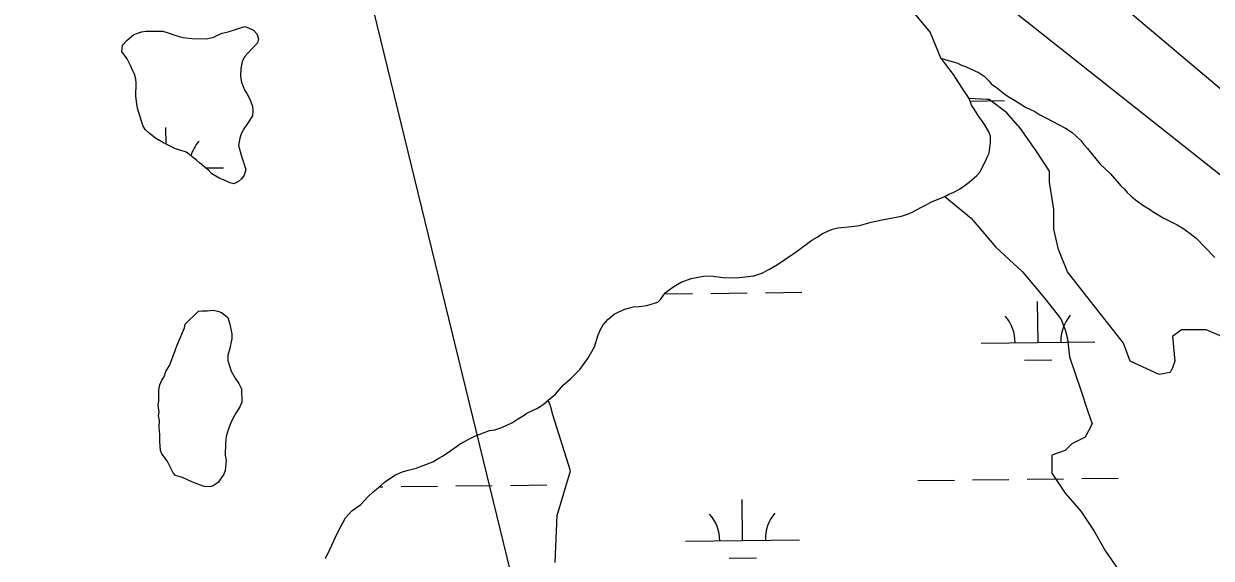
# Model space of a CAD drawing. Extents: x 3694830 to 3732949, y 415201 to 440970.
# Drawn here: x 3700473 to 3701515, y 422726 to 423196 of the extents above; entities that cross this region are included whole.
import ezdxf

# ---------------------------------------------------------------- set-up
doc = ezdxf.new("R2010")
doc.units = 0
for name, color, linetype in [('V-TOPO-BNDY', 7, 'Continuous'), ('V-TOPO-SHOR', 7, 'Continuous'), ('V-UTIL-LINE', 7, 'Continuous'), ('V-WETL-SWMP', 7, 'Continuous')]:
    doc.layers.add(name, color=color, linetype=linetype)

msp = doc.modelspace()

# ---------------------------------------------------------------- linework, layer by layer
at = {"layer": 'V-TOPO-BNDY'}
msp.add_line((3701404.1, 420644.3), (3699327.4, 429171.8), dxfattribs=at)
at = {"layer": 'V-TOPO-SHOR'}
msp.add_line((3701278.4, 423164.5), (3701277.7, 423165.1), dxfattribs=at)
for points in [[(3701518.8, 423529.1), (3701507.8, 423529.1), (3701478.5, 423525.4), (3701221.9, 423437.5), (3701200, 423415.5), (3701200, 423404.5), (3701211, 423378.8), (3701225.6, 423367.8), (3701258.6, 423353.2), (3701295.2, 423331.2), (3701786.3, 422917.1)], [(3700968.4, 423398.6), (3700975.5, 423400.3), (3700989.8, 423393.7), (3700994.2, 423386), (3700995.3, 423378.3), (3701001.9, 423368.4), (3701014.1, 423360.7), (3701025.1, 423348.6), (3701036.1, 423337.6), (3701046, 423326.6), (3701047.1, 423322.2), (3701042.7, 423320), (3701035, 423317.8), (3701037.2, 423309), (3701051.5, 423300.2), (3701074.6, 423296.8), (3701097.7, 423292.4), (3701128.5, 423282.5), (3701152.7, 423273.7), (3701183.5, 423259.4), (3701215.4, 423241.8), (3701248.5, 423212.1), (3701268.3, 423187.9), (3701277.7, 423165.1)], [(3701302.6, 423130), (3701296.1, 423139.8), (3701288.9, 423151.2), (3701281.3, 423161.1), (3701279.4, 423163.5), (3701278.4, 423164.5)], [(3701534.2, 422917), (3701510.7, 422926.8), (3701500.8, 422926.8), (3701489.1, 422926.8), (3701481.2, 422921), (3701483.2, 422899.3), (3701481.2, 422893.5), (3701479.2, 422889.5), (3701469.4, 422887.6), (3701443.9, 422899.3), (3701438, 422915.1), (3701402.6, 422960.2), (3701388.9, 422977.9), (3701381, 422997.6), (3701377.1, 423015.3), (3701377.1, 423032.9), (3701373.1, 423056.5), (3701373.1, 423066.3), (3701361.4, 423084), (3701347.6, 423103.7), (3701335.8, 423117.4), (3701320.1, 423129.2), (3701318.1, 423129.2), (3701302.6, 423130)], [(3700783.7, 422788.2), (3700789.2, 422793.1), (3700798.3, 422799.2), (3700805, 422802.2), (3700810.1, 422803.7), (3700817.1, 422805.5), (3700831.6, 422811.1), (3700837.1, 422814.2), (3700840.3, 422816.1), (3700847.4, 422821), (3700852.5, 422824.4), (3700855.7, 422826.7), (3700863.9, 422831.3), (3700868.7, 422833.5), (3700881.6, 422838.4), (3700886.3, 422839.1), (3700891.4, 422840.9), (3700896.1, 422842.8), (3700901.6, 422845.4), (3700906, 422848.5), (3700911.9, 422851.9), (3700914.2, 422853.8), (3700922.9, 422857.9), (3700928.4, 422861), (3700933.1, 422865.2), (3700939.5, 422870.5), (3700946.2, 422878.2), (3700952.6, 422884), (3700960.9, 422892), (3700967.7, 422901.6), (3700973.7, 422912.1), (3700977, 422922.5), (3700979, 422927.2), (3700981.4, 422931.4), (3700985.4, 422936), (3700991, 422940.6), (3700994.5, 422942.5), (3701000.4, 422945.2), (3701007.8, 422947), (3701012.9, 422947.3), (3701019.6, 422948.3), (3701029.4, 422951.3), (3701031.7, 422953.6), (3701035.7, 422959.4), (3701038.1, 422961.3), (3701043.2, 422965.1), (3701049.9, 422968.9), (3701058.6, 422971.9), (3701069.5, 422974), (3701075.4, 422974.3), (3701086.6, 422972.9), (3701098.3, 422972.7), (3701113.6, 422974.4), (3701120.6, 422976.7), (3701127.3, 422980.1), (3701134.4, 422984.2), (3701140.7, 422988.8), (3701150.6, 422995.3), (3701164.4, 423005.6), (3701169.1, 423008.2), (3701173.9, 423011.6), (3701182.5, 423015.4), (3701187.2, 423016.5), (3701199.3, 423017.8), (3701206.3, 423018.5), (3701216.5, 423021.4), (3701226.3, 423023.6), (3701243.1, 423026.8), (3701249.4, 423028.7), (3701252.6, 423030.2), (3701260.8, 423034.7), (3701264.8, 423036.6), (3701269.1, 423038.9), (3701281.3, 423044.1)], [(3701281.3, 423044.1), (3701304.4, 423025.1), (3701326, 422999.5), (3701349.6, 422977.9), (3701369.2, 422954.4), (3701383, 422936.7), (3701386.9, 422926.8), (3701388.9, 422919), (3701390.8, 422903.3), (3701400.7, 422873.8), (3701406.5, 422856.1), (3701410.5, 422844.3), (3701404.6, 422832.6), (3701392.8, 422826.7), (3701386.9, 422820.8), (3701375.1, 422816.8), (3701375.1, 422801.1), (3701386.9, 422783.4), (3701400.7, 422767.7), (3701412.4, 422750), (3701422.3, 422732.4), (3701436, 422712.7)], [(3700939, 422722.5), (3700941, 422763.8), (3700952.7, 422803.1), (3700937, 422852.2), (3700935.1, 422860.1), (3700933.1, 422865.2)], [(3700737.4, 422726.2), (3700741.4, 422733.9), (3700747.9, 422748.6), (3700755.1, 422761.7), (3700760.7, 422767.9), (3700768.6, 422773.6), (3700774.6, 422780.1), (3700779.3, 422784.7), (3700783.7, 422788.2)]]:
    msp.add_lwpolyline(points, dxfattribs=at)
for points in [[(3700566.4, 423159.1), (3700563.4, 423165), (3700558.8, 423171.4), (3700559.3, 423176.8), (3700563.3, 423181.4), (3700569.2, 423186.4), (3700575.9, 423188.6), (3700579.8, 423189.3), (3700594.6, 423189.1), (3700599.2, 423187.8), (3700603.5, 423186.2), (3700608.9, 423184.5), (3700612.4, 423183.7), (3700620.2, 423182.8), (3700632.7, 423182.6), (3700639.3, 423184), (3700642.1, 423185.5), (3700646.8, 423187.4), (3700651.9, 423188.5), (3700666.8, 423193.3), (3700669.9, 423192.1), (3700674.2, 423190.1), (3700677.2, 423186.9), (3700678.7, 423182.6), (3700677.9, 423179.1), (3700675.5, 423176.4), (3700672.7, 423173.7), (3700666.4, 423166.8), (3700664.3, 423162.2), (3700663.1, 423156.3), (3700662.9, 423149.7), (3700663.6, 423144.2), (3700666.6, 423137.2), (3700668.5, 423134.4), (3700670.8, 423130.1), (3700673.4, 423123.4), (3700673.7, 423119.5), (3700673.3, 423114.8), (3700669.7, 423109), (3700665.3, 423102.5), (3700663.2, 423098.2), (3700662.4, 423095.1), (3700661.1, 423088.9), (3700663.7, 423079.5), (3700667.4, 423067.7), (3700666.2, 423062.7), (3700663.8, 423059.6), (3700661, 423057.3), (3700657.1, 423055.1), (3700653.6, 423055.9), (3700647.8, 423058.7), (3700644.7, 423059.9), (3700637.7, 423064), (3700635, 423066.7), (3700627, 423073.5), (3700624.3, 423075.9), (3700620.4, 423078.7), (3700617.7, 423081.1), (3700614.6, 423083.1), (3700605.7, 423085.9), (3700595.3, 423091.2), (3700588.3, 423095.2), (3700582.6, 423099.6), (3700579.1, 423102.8), (3700577.2, 423106.3), (3700572.4, 423121.6), (3700571.7, 423125.5), (3700571, 423132.2), (3700571.2, 423143.5), (3700570.9, 423147), (3700569.8, 423151.3), (3700568.3, 423154.4)], [(3700613.6, 422928.7), (3700614.4, 422931.8), (3700625.9, 422943.3), (3700629.1, 422943.6), (3700633.7, 422943.5), (3700638.8, 422944.2), (3700643.1, 422943.4), (3700646.2, 422942.2), (3700648.9, 422940.2), (3700651.6, 422937.8), (3700653.4, 422931.9), (3700654.5, 422927.6), (3700655.2, 422923.3), (3700655.2, 422919), (3700654.3, 422915.1), (3700653.9, 422911.6), (3700651.8, 422904.6), (3700651.7, 422900), (3700654.7, 422890.5), (3700658.1, 422884.6), (3700661.5, 422879.9), (3700663.8, 422875.2), (3700664, 422863.5), (3700662.3, 422859.2), (3700658.7, 422853.8), (3700656.3, 422849.6), (3700654.3, 422845.3), (3700651.9, 422839.1), (3700650.2, 422833.3), (3700650.1, 422830.2), (3700649.7, 422827.1), (3700649.5, 422816.9), (3700650.2, 422812.2), (3700649.3, 422803.3), (3700648.1, 422800.2), (3700645.7, 422796.3), (3700643.3, 422792.9), (3700638.9, 422789.8), (3700635.8, 422789.1), (3700631.1, 422789.2), (3700627.6, 422790.4), (3700620.7, 422793.2), (3700611.8, 422797.3), (3700605.9, 422799), (3700603.6, 422801.3), (3700601.8, 422805.3), (3700598.4, 422811.9), (3700593.8, 422817.9), (3700592.7, 422821), (3700592, 422828.8), (3700592.1, 422834.7), (3700591.5, 422841.7), (3700591.6, 422847.2), (3700590.8, 422851.5), (3700591.3, 422854.6), (3700590.6, 422860.8), (3700591.1, 422864.7), (3700591.2, 422874.1), (3700592.1, 422878.7), (3700593.7, 422882.6), (3700595.7, 422885.7), (3700597.3, 422890.3), (3700600.6, 422895.7), (3700602.6, 422900.8), (3700605.5, 422908.9), (3700607.1, 422912.8), (3700608.7, 422917.1)]]:
    msp.add_lwpolyline(points, close=True, dxfattribs=at)
at = {"layer": 'V-UTIL-LINE'}
msp.add_lwpolyline([(3698993.6, 425837.3), (3700191.7, 424338.2), (3700626.5, 423773.3), (3703781.5, 421275.3), (3704475, 420680.9)], dxfattribs=at)
at = {"layer": 'V-WETL-SWMP'}
for p, q in [((3701303.4, 423127.8), (3701333.7, 423128.2)), ((3700597.6, 423090), (3700597.4, 423104.7)), ((3700632.2, 423069.1), (3700647.8, 423069.3)), ((3701035.1, 422958.5), (3701059.7, 422958.7)), ((3701075.7, 422958.9), (3701107.7, 422959.3)), ((3701123.7, 422959.5), (3701155.7, 422959.9)), ((3701363.1, 422915.9), (3701362.6, 422951.9)), ((3701313.1, 422915.3), (3701413.1, 422916.5)), ((3701351.2, 422900.4), (3701375.2, 422900.6)), ((3700803.8, 422789.2), (3700835.8, 422789.6)), ((3700851.8, 422789.8), (3700883.8, 422790.1)), ((3700899.8, 422790.3), (3700931.8, 422790.7)), ((3701257.7, 422794.6), (3701289.7, 422795)), ((3701305.7, 422795.2), (3701337.6, 422795.5)), ((3701353.6, 422795.7), (3701385.6, 422796.1)), ((3701401.6, 422796.3), (3701433.6, 422796.7)), ((3700784.6, 422789), (3700787.8, 422789)), ((3701103.7, 422742), (3701103.2, 422778)), ((3701053.7, 422741.4), (3701153.7, 422742.6)), ((3701091.9, 422726.4), (3701115.9, 422726.7))]:
    msp.add_line(p, q, dxfattribs=at)
for points in [[(3700566.4, 423159.1), (3700563.4, 423165), (3700558.8, 423171.4), (3700559.3, 423176.8), (3700563.3, 423181.4), (3700569.2, 423186.4), (3700575.9, 423188.6), (3700579.8, 423189.3), (3700594.6, 423189.1), (3700599.2, 423187.8), (3700603.5, 423186.2), (3700608.9, 423184.5), (3700612.4, 423183.7), (3700620.2, 423182.8), (3700632.7, 423182.6), (3700639.3, 423184), (3700642.1, 423185.5), (3700646.8, 423187.4), (3700651.9, 423188.5), (3700666.8, 423193.3), (3700669.9, 423192.1), (3700674.2, 423190.1), (3700677.2, 423186.9), (3700678.7, 423182.6), (3700677.9, 423179.1), (3700675.5, 423176.4), (3700672.7, 423173.7), (3700666.4, 423166.8), (3700664.3, 423162.2), (3700663.1, 423156.3), (3700662.9, 423149.7), (3700663.6, 423144.2), (3700666.6, 423137.2), (3700668.5, 423134.4), (3700670.8, 423130.1), (3700673.4, 423123.4), (3700673.7, 423119.5), (3700673.3, 423114.8), (3700669.7, 423109), (3700665.3, 423102.5), (3700663.2, 423098.2), (3700662.4, 423095.1), (3700661.1, 423088.9), (3700663.7, 423079.5), (3700667.4, 423067.7), (3700666.2, 423062.7), (3700663.8, 423059.6), (3700661, 423057.3), (3700657.1, 423055.1), (3700653.6, 423055.9), (3700647.8, 423058.7), (3700644.7, 423059.9), (3700637.7, 423064), (3700635, 423066.7), (3700627, 423073.5), (3700624.3, 423075.9), (3700620.4, 423078.7), (3700617.7, 423081.1), (3700614.6, 423083.1), (3700605.7, 423085.9), (3700595.3, 423091.2), (3700588.3, 423095.2), (3700582.6, 423099.6), (3700579.1, 423102.8), (3700577.2, 423106.3), (3700572.4, 423121.6), (3700571.7, 423125.5), (3700571, 423132.2), (3700571.2, 423143.5), (3700570.9, 423147), (3700569.8, 423151.3), (3700568.3, 423154.4)], [(3700613.6, 422928.7), (3700614.4, 422931.8), (3700625.9, 422943.3), (3700629.1, 422943.6), (3700633.7, 422943.5), (3700638.8, 422944.2), (3700643.1, 422943.4), (3700646.2, 422942.2), (3700648.9, 422940.2), (3700651.6, 422937.8), (3700653.4, 422931.9), (3700654.5, 422927.6), (3700655.2, 422923.3), (3700655.2, 422919), (3700654.3, 422915.1), (3700653.9, 422911.6), (3700651.8, 422904.6), (3700651.7, 422900), (3700654.7, 422890.5), (3700658.1, 422884.6), (3700661.5, 422879.9), (3700663.8, 422875.2), (3700664, 422863.5), (3700662.3, 422859.2), (3700658.7, 422853.8), (3700656.3, 422849.6), (3700654.3, 422845.3), (3700651.9, 422839.1), (3700650.2, 422833.3), (3700650.1, 422830.2), (3700649.7, 422827.1), (3700649.5, 422816.9), (3700650.2, 422812.2), (3700649.3, 422803.3), (3700648.1, 422800.2), (3700645.7, 422796.3), (3700643.3, 422792.9), (3700638.9, 422789.8), (3700635.8, 422789.1), (3700631.1, 422789.2), (3700627.6, 422790.4), (3700620.7, 422793.2), (3700611.8, 422797.3), (3700605.9, 422799), (3700603.6, 422801.3), (3700601.8, 422805.3), (3700598.4, 422811.9), (3700593.8, 422817.9), (3700592.7, 422821), (3700592, 422828.8), (3700592.1, 422834.7), (3700591.5, 422841.7), (3700591.6, 422847.2), (3700590.8, 422851.5), (3700591.3, 422854.6), (3700590.6, 422860.8), (3700591.1, 422864.7), (3700591.2, 422874.1), (3700592.1, 422878.7), (3700593.7, 422882.6), (3700595.7, 422885.7), (3700597.3, 422890.3), (3700600.6, 422895.7), (3700602.6, 422900.8), (3700605.5, 422908.9), (3700607.1, 422912.8), (3700608.7, 422917.1)]]:
    msp.add_lwpolyline(points, close=True, dxfattribs=at)
for points in [[(3701278.4, 423164.5), (3701279.1, 423165.2), (3701282.2, 423164), (3701291.9, 423161.5), (3701295.8, 423159.4), (3701299.3, 423158.2), (3701311.3, 423152.5), (3701315.9, 423149.7), (3701320.1, 423145.4), (3701322, 423143), (3701326.6, 423139.8), (3701334, 423133.8), (3701337, 423131.8), (3701342.4, 423128.6), (3701352.1, 423122.6), (3701360.2, 423118.6), (3701364.8, 423115.8), (3701369.9, 423113), (3701387.3, 423104.1), (3701393, 423100.1), (3701400.7, 423093.3), (3701403.4, 423089.8), (3701406.5, 423086.2), (3701417.5, 423072.8), (3701426.7, 423064), (3701435.9, 423053.3), (3701438.6, 423050.6), (3701441.3, 423047.4), (3701444.7, 423044.6), (3701448.6, 423041), (3701455.9, 423035.9), (3701460.9, 423033), (3701463.2, 423031.1), (3701472.9, 423025.4), (3701485.3, 423019), (3701490.3, 423016.2), (3701496.8, 423011.4), (3701501.8, 423007.4), (3701518.3, 422990.3)], [(3700783.7, 422788.2), (3700789.2, 422793.1), (3700798.3, 422799.2), (3700805, 422802.2), (3700810.1, 422803.7), (3700817.1, 422805.5), (3700831.6, 422811.1), (3700837.1, 422814.2), (3700840.3, 422816.1), (3700847.4, 422821), (3700852.5, 422824.4), (3700855.7, 422826.7), (3700863.9, 422831.3), (3700868.7, 422833.5), (3700881.6, 422838.4), (3700886.3, 422839.1), (3700891.4, 422840.9), (3700896.1, 422842.8), (3700901.6, 422845.4), (3700906, 422848.5), (3700911.9, 422851.9), (3700914.2, 422853.8), (3700922.9, 422857.9), (3700928.4, 422861), (3700933.1, 422865.2), (3700939.5, 422870.5), (3700946.2, 422878.2), (3700952.6, 422884), (3700960.9, 422892), (3700967.7, 422901.6), (3700973.7, 422912.1), (3700977, 422922.5), (3700979, 422927.2), (3700981.4, 422931.4), (3700985.4, 422936), (3700991, 422940.6), (3700994.5, 422942.5), (3701000.4, 422945.2), (3701007.8, 422947), (3701012.9, 422947.3), (3701019.6, 422948.3), (3701029.4, 422951.3), (3701031.7, 422953.6), (3701035.7, 422959.4), (3701038.1, 422961.3), (3701043.2, 422965.1), (3701049.9, 422968.9), (3701058.6, 422971.9), (3701069.5, 422974), (3701075.4, 422974.3), (3701086.6, 422972.9), (3701098.3, 422972.7), (3701113.6, 422974.4), (3701120.6, 422976.7), (3701127.3, 422980.1), (3701134.4, 422984.2), (3701140.7, 422988.8), (3701150.6, 422995.3), (3701164.4, 423005.6), (3701169.1, 423008.2), (3701173.9, 423011.6), (3701182.5, 423015.4), (3701187.2, 423016.5), (3701199.3, 423017.8), (3701206.3, 423018.5), (3701216.5, 423021.4), (3701226.3, 423023.6), (3701243.1, 423026.8), (3701249.4, 423028.7), (3701252.6, 423030.2), (3701260.8, 423034.7), (3701264.8, 423036.6), (3701269.1, 423038.9), (3701281.3, 423044.1), (3701284.8, 423046), (3701288.7, 423047.5), (3701294.2, 423050.5), (3701297, 423052.4), (3701302.5, 423056.6), (3701309.3, 423062.4), (3701312.4, 423065.8), (3701313.7, 423068.9), (3701317.3, 423075.5), (3701318.5, 423078.6), (3701320.1, 423082.1), (3701321.4, 423091.4), (3701321.5, 423096.9), (3701320, 423100.8), (3701316.2, 423107.1), (3701314.3, 423109.9), (3701310.5, 423115), (3701306.7, 423121.3), (3701304.8, 423124.1), (3701302.6, 423130), (3701296.1, 423139.8), (3701288.9, 423151.2), (3701281.3, 423161.1), (3701279.4, 423163.5), (3701278.4, 423164.5)], [(3700737.4, 422726.2), (3700741.4, 422733.9), (3700747.9, 422748.6), (3700755.1, 422761.7), (3700760.7, 422767.9), (3700768.6, 422773.6), (3700774.6, 422780.1), (3700779.3, 422784.7), (3700783.7, 422788.2)]]:
    msp.add_lwpolyline(points, dxfattribs=at)
for centre, start, end in [((3700653.1, 423069.8), 139.9115, 163.6832), ((3701307.8, 422915.7), 359.9115, 41.4552), ((3701418.3, 422917.1), 139.9115, 181.4552), ((3701048.4, 422741.8), 359.9115, 41.4552), ((3701158.9, 422743.1), 139.9115, 181.4552)]:
    msp.add_arc(centre, 35.2, start, end, dxfattribs=at)

doc.saveas('drawing.dxf')
